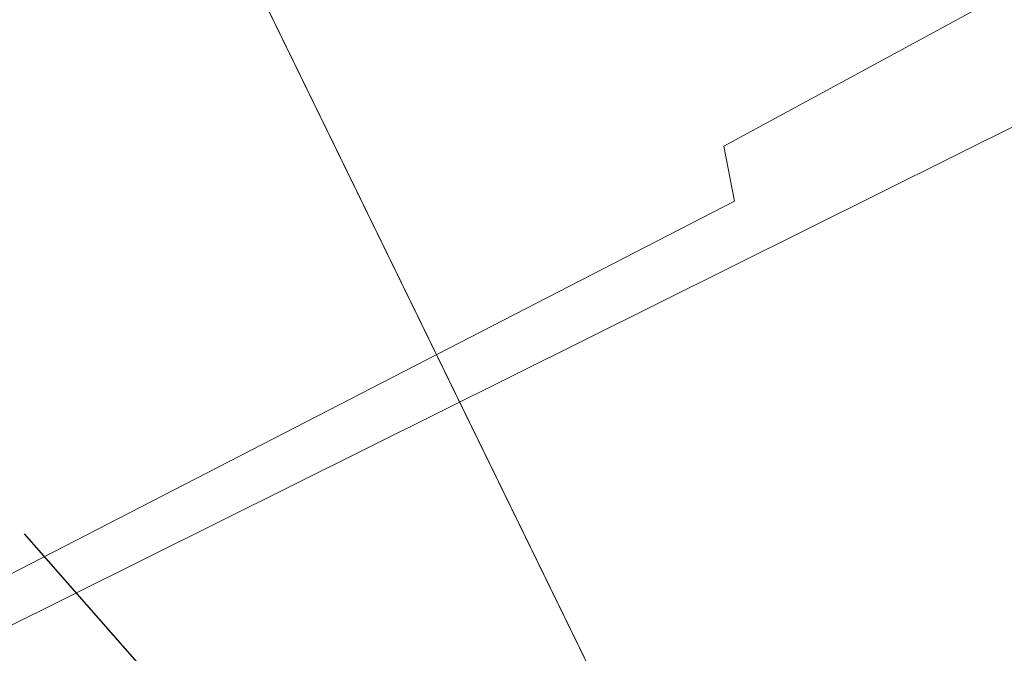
# Model space of a CAD drawing. Header units: metres. Extents: x 163628 to 167855, y 402678 to 405435.
# Tile 269 of 656: x 165642.33 to 165642.976, y 404042.919 to 404043.335. Entities that reach past the tile are written whole.
import ezdxf

# ---------------------------------------------------------------- set-up
doc = ezdxf.new("R2010")
doc.units = ezdxf.units.M
doc.linetypes.add('X-CA190022.004-UO-WHM_Riolering gemeente_NLCS_v0.2$0$RI-GWA', pattern=[18.45, 6, -1.8, 1.75, -1.8, 1.75, -1.8, 1.75, -1.8])
doc.layers.get('0').update_dxf_attribs({"lineweight": 25})
for name, color, linetype, lineweight in [('X-CA190022.004-UO-BGT_Ondergrond$0$GE_322_WGDInrit_Vlak_GEM', 253, 'Continuous', 9), ('X-CA190022.004-UO-BGT_Ondergrond$0$GE_363_OWGBerm_openverharding_Vlak_GEM', 253, 'Continuous', 9), ('X-CA190022.004-UO-DTM inmeting$0$B-WE-IE-TERREINAFSCHEIDING_KUNSTMATIG_MUUR-G', 246, 'X-CA190022.004-UO-DTM inmeting$0$IE-TERREINAFSCHEIDING-KUNSTMATIG-DICHT', 0), ('X-CA190022.004-UO-DTM inmeting$0$B-WE-IE-TERREINAFSCHEIDING_KUNSTMATIG_RASTERHEKWERK-G', 246, 'X-CA190022.004-UO-DTM inmeting$0$IE-TERREINAFSCHEIDING-KUNSTMATIG-OPEN', 0), ('X-CA190022.004-UO-DWM_Snelfietsroute$0$N-WE-VH-KANTOPSLUITING_ACHTERKANTBAND-G', 125, 'Continuous', 25), ('X-CA190022.004-UO-WHM_Riolering gemeente_NLCS_v0.2$0$B-WE-RI-GWA_TRANSPORTLEIDING-G', 214, 'X-CA190022.004-UO-WHM_Riolering gemeente_NLCS_v0.2$0$RI-GWA', 15)]:
    doc.layers.add(name, color=color, linetype=linetype, lineweight=lineweight)
doc.layers.add('X-CA190022.004-UO-DTM inmeting$0$X-XX-AL-MEETPUNT-S', color=246, linetype='Continuous', lineweight=0, plot=False)
doc.linetypes.add('X-CA190022.004-UO-DTM inmeting$0$IE-TERREINAFSCHEIDING-KUNSTMATIG-DICHT', pattern='A,8,-1,[82,NLCS.SHX,S=0.75,R=90,X=0,Y=0],-1', length=10)
doc.linetypes.add('X-CA190022.004-UO-DTM inmeting$0$IE-TERREINAFSCHEIDING-KUNSTMATIG-OPEN', pattern='A,7,-1.5,[67,NLCS.SHX,S=0.75,R=0,X=0,Y=0],-1.5', length=10)

# ---------------------------------------------------------------- blocks, each defined once
blk = doc.blocks.new('X-CA190022.004-UO-DTM inmeting$0$punt')
at = {"color": 0, "lineweight": -2}
blk.add_line((0, 0), (0, 0), dxfattribs=at)

msp = doc.modelspace()

# ---------------------------------------------------------------- linework, layer by layer
at = {"layer": 'X-CA190022.004-UO-BGT_Ondergrond$0$GE_322_WGDInrit_Vlak_GEM', "flags": 128}
msp.add_lwpolyline([(165642.372, 404043.59), (165643.699, 404040.871), (165638.713, 404038.469), (165638.823, 404039.227), (165638.675, 404040.243), (165638.322, 404041.281), (165641.896, 404043.139), (165642.372, 404043.59)], dxfattribs=at)
at = {"layer": 'X-CA190022.004-UO-BGT_Ondergrond$0$GE_363_OWGBerm_openverharding_Vlak_GEM', "flags": 128}
msp.add_lwpolyline([(165654.477, 404046.064), (165644.248, 404041.136), (165643.699, 404040.871), (165642.372, 404043.59), (165653.528, 404048.693), (165653.304, 404049.501), (165655.118, 404050.373), (165655.173, 404046.841), (165655.172, 404046.399), (165654.477, 404046.064)], dxfattribs=at)
at = {"layer": 'X-CA190022.004-UO-DTM inmeting$0$B-WE-IE-TERREINAFSCHEIDING_KUNSTMATIG_MUUR-G'}
for p, q in [((165642.792, 404043.252, 9.176), (165642.799, 404043.216, 9.186)), ((165642.799, 404043.216, 9.186), (165642.273, 404042.945, 9.221))]:
    msp.add_line(p, q, dxfattribs=at)
at = {"layer": 'X-CA190022.004-UO-DTM inmeting$0$B-WE-IE-TERREINAFSCHEIDING_KUNSTMATIG_RASTERHEKWERK-G'}
msp.add_line((165643.6, 404043.69, 9.182), (165642.792, 404043.252, 9.176), dxfattribs=at)
at = {"layer": 'X-CA190022.004-UO-DWM_Snelfietsroute$0$N-WE-VH-KANTOPSLUITING_ACHTERKANTBAND-G', "flags": 128}
msp.add_lwpolyline([(165642.33309, 404042.99781), (165642.82629, 404042.43662), (165654.26056, 404047.99514), (165653.77183, 404048.71791)], dxfattribs=at)
at = {"layer": 'X-CA190022.004-UO-WHM_Riolering gemeente_NLCS_v0.2$0$B-WE-RI-GWA_TRANSPORTLEIDING-G'}
msp.add_line((165686.944, 404065.152), (165627.104, 404035.36), dxfattribs=at)

# ---------------------------------------------------------------- block references
at = {"layer": 'X-CA190022.004-UO-DTM inmeting$0$X-XX-AL-MEETPUNT-S', "linetype": 'ByBlock', "lineweight": -2}
for p in [(165642.792, 404043.252, 9.176), (165642.799, 404043.216, 9.186)]:
    msp.add_blockref('X-CA190022.004-UO-DTM inmeting$0$punt', p, dxfattribs=at)

doc.saveas('drawing.dxf')
